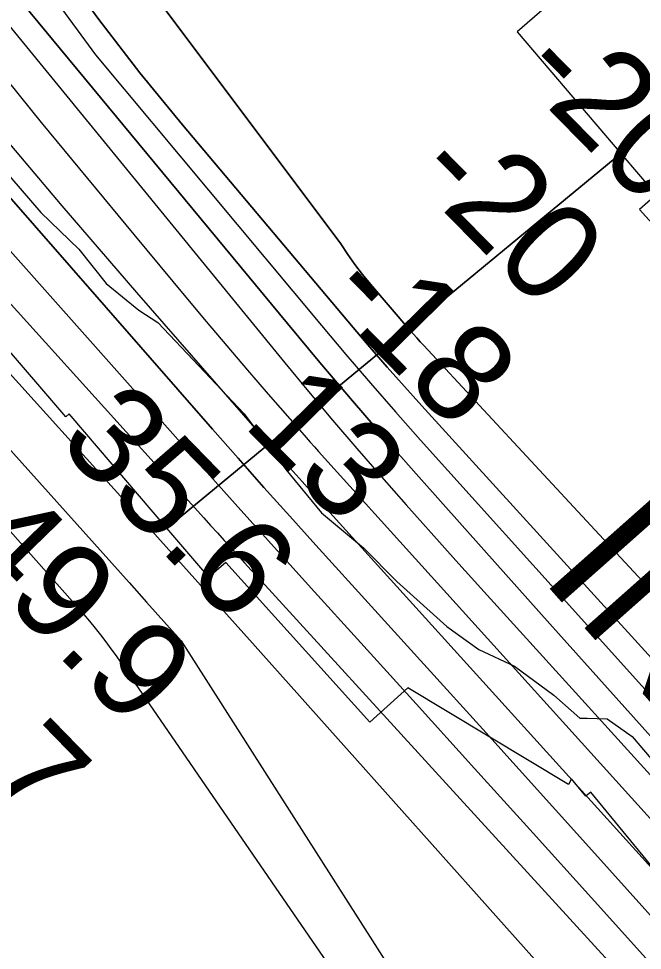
# Model space of a CAD drawing. Extents: x 3180038 to 3217926, y 922069 to 947485.
# Drawn here: x 3196478 to 3196904, y 942229 to 942864 of the extents above; entities that cross this region are included whole.
import ezdxf

# ---------------------------------------------------------------- set-up
doc = ezdxf.new("R2010")
doc.units = 0
for name, color, linetype in [('V-RIVR-EDGE', 7, 'Continuous'), ('V-RIVR-RANG', 7, 'Continuous'), ('V-RRAP-RVMT', 7, 'Continuous'), ('V-RRAP-RVMT-IDEN', 7, 'Continuous'), ('V-TOPO-DPTH', 7, 'Continuous'), ('V-TOPO-MAJR', 7, 'Continuous'), ('V-TOPO-MINR', 7, 'Continuous'), ('V-TOPO-WATR', 7, 'Continuous')]:
    doc.layers.add(name, color=color, linetype=linetype)

msp = doc.modelspace()

# ---------------------------------------------------------------- linework, layer by layer
at = {"layer": 'V-RIVR-EDGE'}
msp.add_lwpolyline([(3196448.5852684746, 942775.9667717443), (3196466.7048957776, 942762.9563969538), (3196493.5961729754, 942731.772534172), (3196519.4655996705, 942706.8146718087), (3196538.078198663, 942683.4306219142), (3196560.333959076, 942665.2237915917), (3196573.278931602, 942656.893817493), (3196601.2112952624, 942627.2632488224), (3196632.2476823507, 942594.5132679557), (3196660.6781472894, 942556.5835027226), (3196684.980173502, 942526.9619108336), (3196713.4452631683, 942503.0348757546), (3196736.2081016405, 942480.1591863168), (3196770.36133613, 942449.4759896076), (3196792.1048888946, 942433.8635398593), (3196816.451799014, 942422.3936352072), (3196843.3712889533, 942402.619404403), (3196860.965884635, 942387.0172138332), (3196866.1520809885, 942387.00438986), (3196879.63490911, 942386.4524278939), (3196896.7198619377, 942374.481857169), (3196917.4043746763, 942350.0554384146)], dxfattribs=at)
at = {"layer": 'V-RRAP-RVMT'}
for p, q in [((3196836.89409119, 942871.1339106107), (3196818.252447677, 942855.0153614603)), ((3196818.252447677, 942855.0153614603), (3196889.072377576, 942772.1562944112)), ((3196889.072377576, 942772.1562944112), (3196579.4644355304, 942516.6428774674)), ((3196510.5861414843, 942592.5192800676), (3196412.0657245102, 942706.9377334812)), ((3196512.917916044, 942594.532249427), (3196510.5861414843, 942592.5192800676)), ((3196579.4644355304, 942516.6428774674), (3196512.917916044, 942594.532249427))]:
    msp.add_line(p, q, dxfattribs=at)
for points in [[(3197479.072714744, 941544.1833528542), (3197386.441256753, 941674.9808585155), (3197389.7587429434, 941677.3454855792), (3197313.5875582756, 941784.9165826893), (3197308.927399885, 941781.567010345), (3197216.265628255, 941912.4073195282), (3197218.75175393, 941914.1722659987), (3197142.4611972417, 942021.9518079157), (3197133.153026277, 942015.3974338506), (3197050.3412915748, 942132.3365992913), (3197045.4193398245, 942128.8793582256), (3196971.63075805, 942233.1512569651), (3196960.8226277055, 942224.2757107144), (3196868.644808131, 942336.5229333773), (3196865.2004309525, 942333.7056145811), (3196855.3607794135, 942345.6838747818), (3196853.3194309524, 942341.7246145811), (3196743.7539091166, 942407.5696041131), (3196717.8829874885, 942384.1591530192), (3196619.631979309, 942493.1879758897), (3196608.0273444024, 942483.2114214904), (3196579.464435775, 942516.6428771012), (3196889.0723775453, 942772.1562944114)], [(3196889.0723775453, 942772.1562944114), (3196913.229243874, 942743.8928464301), (3196901.7079504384, 942733.9449619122), (3196993.0414050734, 942632.8389982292), (3196985.37716947, 942626.0078544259), (3197080.309820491, 942510.4076166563), (3197077.9939642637, 942508.5115172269), (3197161.2143128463, 942407.2287376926), (3197167.097723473, 942411.3714366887), (3197249.7247740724, 942294.7604893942), (3197266.24902469, 942306.3651896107), (3197351.472000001, 942186.0479999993), (3197358.0292283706, 942190.7693091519), (3197450.691000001, 942059.9289999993)]]:
    msp.add_lwpolyline(points, dxfattribs=at)
at = {"layer": 'V-TOPO-DPTH'}
for points in [[(3196038.1396493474, 943590.6173836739), (3196698.036557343, 942710.3388964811), (3196702.7888824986, 942703.2240714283), (3196707.7340169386, 942696.2522033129), (3196712.9683653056, 942689.4947706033), (3196718.3955229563, 942682.8802948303), (3196745.238762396, 942651.5355752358), (3196747.5411454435, 942648.8794483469), (3196749.864470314, 942646.2419928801), (3196752.219207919, 942643.6325445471), (3196754.594887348, 942641.0417676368), (3197400.082407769, 941945.5168494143), (3197410.7414812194, 941933.9663332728), (3197421.3568577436, 941922.3760218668), (3197431.906688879, 941910.7260175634), (3197442.4128230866, 941899.036217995), (3197452.869406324, 941887.3017206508), (3197463.3036221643, 941875.5474248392), (3197473.704286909, 941863.7634313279), (3197484.0825842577, 941851.9596393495), (3198377.9979236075, 941318.3841145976), (3198392.4808970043, 941306.4224543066), (3198407.1796026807, 941294.7402318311), (3199313.74285684, 940707.1819009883)], [(3199313.74285684, 940707.1819009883), (3198407.1796026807, 941294.7402318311), (3198392.4808970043, 941306.4224543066), (3198377.9979236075, 941318.3841145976), (3197484.0825842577, 941851.9596393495), (3197473.704286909, 941863.7634313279), (3197463.3036221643, 941875.5474248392), (3197452.869406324, 941887.3017206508), (3197442.4128230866, 941899.036217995), (3197431.906688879, 941910.7260175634), (3197421.3568577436, 941922.3760218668), (3197410.7414812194, 941933.9663332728), (3197400.082407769, 941945.5168494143), (3196754.594887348, 942641.0417676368), (3196752.219207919, 942643.6325445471), (3196749.864470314, 942646.2419928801), (3196747.5411454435, 942648.8794483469), (3196745.238762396, 942651.5355752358), (3196718.3955229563, 942682.8802948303), (3196712.9683653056, 942689.4947706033), (3196707.7340169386, 942696.2522033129), (3196702.7888824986, 942703.2240714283), (3196698.036557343, 942710.3388964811), (3196038.1396493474, 943590.6173836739)], [(3196036.3225875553, 943542.1653239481), (3196533.0058774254, 942863.3503511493), (3196561.1253869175, 942827.1699825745), (3196590.0671512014, 942791.6067627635), (3196706.4155562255, 942653.4565890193), (3196717.967277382, 942639.899953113), (3196729.6221725, 942626.4336603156), (3196741.43182856, 942613.1028821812), (3196753.3446585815, 942599.8624471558), (3197002.119152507, 942326.554944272), (3197074.376722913, 942246.9541807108), (3197146.489351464, 942167.2226838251), (3197218.3845672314, 942087.2950869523), (3197290.134841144, 942007.2367567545), (3197399.1424321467, 941885.2732846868), (3198009.1097964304, 941036.9765843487), (3198020.1105266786, 941022.3176521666), (3198057.3756678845, 940974.4830990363), (3198061.1666461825, 940969.7729159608), (3198065.054097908, 940965.1464405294), (3198069.086259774, 940960.6455265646), (3198073.2148950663, 940956.2283202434), (3198967.2429458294, 940407.1486992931)], [(3198967.2429458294, 940407.1486992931), (3198073.2148950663, 940956.2283202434), (3198069.086259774, 940960.6455265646), (3198065.054097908, 940965.1464405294), (3198061.1666461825, 940969.7729159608), (3198057.3756678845, 940974.4830990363), (3198020.1105266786, 941022.3176521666), (3198009.1097964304, 941036.9765843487), (3197399.1424321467, 941885.2732846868), (3197290.134841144, 942007.2367567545), (3197218.3845672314, 942087.2950869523), (3197146.489351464, 942167.2226838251), (3197074.376722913, 942246.9541807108), (3197002.119152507, 942326.554944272), (3196753.3446585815, 942599.8624471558), (3196741.43182856, 942613.1028821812), (3196729.6221725, 942626.4336603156), (3196717.967277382, 942639.899953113), (3196706.4155562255, 942653.4565890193), (3196590.0671512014, 942791.6067627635), (3196561.1253869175, 942827.1699825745), (3196533.0058774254, 942863.3503511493), (3196036.3225875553, 943542.1653239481)], [(3197422.4772840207, 941656.9041312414), (3197359.6851985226, 941739.39542745), (3197351.446173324, 941749.9842610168), (3197343.060387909, 941760.4529575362), (3197334.4544621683, 941770.741448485), (3197325.7017762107, 941780.9098023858), (3197091.046768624, 942047.7409592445), (3197017.4337349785, 942131.0656896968), (3196943.5696827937, 942214.1662799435), (3196869.3291027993, 942296.9306598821), (3196794.8375042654, 942379.4708996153), (3196681.028054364, 942505.0030708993), (3196663.3044818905, 942524.655058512), (3196645.6496704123, 942544.3683045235), (3196628.098000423, 942564.173438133), (3196610.615091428, 942584.0398301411), (3196465.230659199, 942750.1168436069), (3196375.8183673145, 942853.6625012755), (3196287.3540180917, 942958.0009049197), (3196200.3115828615, 943063.5284275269), (3196114.2170902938, 943169.8486961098), (3195900.5006940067, 943437.4598521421)], [(3197402.14423738, 941827.5339585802), (3197397.0743905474, 941833.2307131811), (3196976.2538582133, 942300.1217736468), (3196930.977576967, 942350.4473587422), (3196885.7628350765, 942400.8280714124), (3196840.6404022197, 942451.2914754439), (3196795.579508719, 942501.8100070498), (3196751.3834729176, 942551.4503299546), (3196728.6119904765, 942577.3146151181), (3196706.034103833, 942603.3449449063), (3196683.746610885, 942629.6243416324), (3196661.6527137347, 942656.0697829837), (3196475.2512348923, 942881.7186143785), (3196415.901339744, 942955.4255308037), (3196357.809818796, 943030.0865009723), (3196301.6058591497, 943106.1785517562), (3196246.660273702, 943183.2246562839), (3196165.942915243, 943299.4607297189)], [(3197402.14423738, 941827.5339585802), (3197397.0743905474, 941833.2307131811), (3196976.2538582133, 942300.1217736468), (3196930.977576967, 942350.4473587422), (3196885.7628350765, 942400.8280714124), (3196840.6404022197, 942451.2914754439), (3196795.579508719, 942501.8100070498), (3196751.3834729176, 942551.4503299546), (3196728.6119904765, 942577.3146151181), (3196706.034103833, 942603.3449449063), (3196683.746610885, 942629.6243416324), (3196661.6527137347, 942656.0697829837), (3196475.2512348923, 942881.7186143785), (3196415.901339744, 942955.4255308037), (3196357.809818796, 943030.0865009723), (3196301.6058591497, 943106.1785517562), (3196246.660273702, 943183.2246562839), (3196165.942915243, 943299.4607297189)], [(3196145.1586700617, 943228.3015177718), (3196196.94654797, 943161.3751778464), (3196249.5454355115, 943095.0647782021), (3196431.3055948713, 942870.1239884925), (3196462.503455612, 942831.6727661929), (3196493.803929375, 942793.3056009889), (3196525.258322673, 942755.0645214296), (3196556.815328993, 942716.9074989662), (3196592.322706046, 942674.1491205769), (3196606.2626120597, 942657.4850689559), (3196620.2820092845, 942640.8886578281), (3196634.420643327, 942624.3937074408), (3196648.6387685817, 942607.9663975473), (3196671.556199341, 942581.680115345), (3196674.3837732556, 942578.4542615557), (3196677.2227310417, 942575.2385118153), (3196680.078764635, 942572.0379181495), (3196682.946182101, 942568.8474285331), (3197180.3041157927, 942018.4057256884)], [(3196145.1586700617, 943228.3015177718), (3196196.94654797, 943161.3751778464), (3196249.5454355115, 943095.0647782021), (3196431.3055948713, 942870.1239884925), (3196462.503455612, 942831.6727661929), (3196493.803929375, 942793.3056009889), (3196525.258322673, 942755.0645214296), (3196556.815328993, 942716.9074989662), (3196592.322706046, 942674.1491205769), (3196606.2626120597, 942657.4850689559), (3196620.2820092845, 942640.8886578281), (3196634.420643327, 942624.3937074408), (3196648.6387685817, 942607.9663975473), (3196671.556199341, 942581.680115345), (3196674.3837732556, 942578.4542615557), (3196677.2227310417, 942575.2385118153), (3196680.078764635, 942572.0379181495), (3196682.946182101, 942568.8474285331), (3197180.3041157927, 942018.4057256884)]]:
    msp.add_lwpolyline(points, dxfattribs=at)
at = {"layer": 'V-TOPO-MAJR'}
msp.add_lwpolyline([(3195832.018810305, 943332.2182186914), (3196228.565267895, 942892.2228387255), (3196288.9058570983, 942825.28581721), (3196349.2563783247, 942758.3577536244), (3196409.621797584, 942691.4431269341), (3196469.9971488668, 942624.5374581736), (3196543.4845666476, 942543.1197185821), (3196567.1023684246, 942516.910526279), (3196590.691784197, 942490.6758517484), (3196614.238620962, 942464.402953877), (3196637.7570717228, 942438.1045737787), (3196862.299515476, 942186.6106205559), (3196932.985539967, 942106.3301518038), (3197002.921430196, 942025.4103740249), (3197071.732119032, 941943.5316327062), (3197139.7926736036, 941861.0135823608), (3197254.7220589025, 941719.6920407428), (3197264.6134331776, 941707.2483700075), (3197274.316173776, 941694.6625997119), (3197283.7359638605, 941681.8636800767), (3197292.9671202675, 941668.9226608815), (3197339.567849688, 941602.0287855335)], dxfattribs=at)
at = {"layer": 'V-TOPO-MINR'}
for points in [[(3196038.1396493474, 943590.6173836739), (3196698.036557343, 942710.3388964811), (3196702.7888824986, 942703.2240714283), (3196707.7340169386, 942696.2522033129), (3196712.9683653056, 942689.4947706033), (3196718.3955229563, 942682.8802948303), (3196745.238762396, 942651.5355752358), (3196747.5411454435, 942648.8794483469), (3196749.864470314, 942646.2419928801), (3196752.219207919, 942643.6325445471), (3196754.594887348, 942641.0417676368), (3197400.082407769, 941945.5168494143), (3197410.7414812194, 941933.9663332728), (3197421.3568577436, 941922.3760218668), (3197431.906688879, 941910.7260175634), (3197442.4128230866, 941899.036217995), (3197452.869406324, 941887.3017206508), (3197463.3036221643, 941875.5474248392), (3197473.704286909, 941863.7634313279), (3197484.0825842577, 941851.9596393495), (3198377.9979236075, 941318.3841145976), (3198392.4808970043, 941306.4224543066), (3198407.1796026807, 941294.7402318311), (3199313.74285684, 940707.1819009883)], [(3196036.3225875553, 943542.1653239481), (3196533.0058774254, 942863.3503511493), (3196561.1253869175, 942827.1699825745), (3196590.0671512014, 942791.6067627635), (3196706.4155562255, 942653.4565890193), (3196717.967277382, 942639.899953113), (3196729.6221725, 942626.4336603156), (3196741.43182856, 942613.1028821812), (3196753.3446585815, 942599.8624471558), (3197002.119152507, 942326.554944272), (3197074.376722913, 942246.9541807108), (3197146.489351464, 942167.2226838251), (3197218.3845672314, 942087.2950869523), (3197290.134841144, 942007.2367567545), (3197399.1424321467, 941885.2732846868), (3198009.1097964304, 941036.9765843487), (3198020.1105266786, 941022.3176521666), (3198057.3756678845, 940974.4830990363), (3198061.1666461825, 940969.7729159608), (3198065.054097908, 940965.1464405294), (3198069.086259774, 940960.6455265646), (3198073.2148950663, 940956.2283202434), (3198967.2429458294, 940407.1486992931)], [(3196035.0222186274, 943514.9995398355), (3196530.6789609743, 942839.4340396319), (3196684.8490821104, 942654.6624933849), (3196701.496463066, 942634.9390444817), (3196718.2911737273, 942615.3433211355), (3196735.3068789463, 942595.9391861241), (3196752.4699138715, 942576.6627766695), (3196866.3035217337, 942450.261805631), (3196940.4691866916, 942367.8585301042), (3197014.601912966, 942285.4256503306), (3197088.6852312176, 942202.9483641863), (3197162.7356107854, 942120.4414737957), (3197398.0451481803, 941858.1016478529)], [(3195900.5006940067, 943437.4598521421), (3196114.2170902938, 943169.8486961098), (3196200.3115828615, 943063.5284275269), (3196287.3540180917, 942958.0009049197), (3196375.8183673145, 942853.6625012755), (3196465.230659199, 942750.1168436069), (3196610.615091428, 942584.0398301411), (3196628.098000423, 942564.173438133), (3196645.6496704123, 942544.3683045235), (3196663.3044818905, 942524.655058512), (3196681.028054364, 942505.0030708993), (3196794.8375042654, 942379.4708996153), (3196869.3291027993, 942296.9306598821), (3196943.5696827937, 942214.1662799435), (3197017.4337349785, 942131.0656896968), (3197091.046768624, 942047.7409592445), (3197325.7017762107, 941780.9098023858), (3197334.4544621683, 941770.741448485), (3197343.060387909, 941760.4529575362), (3197351.446173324, 941749.9842610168), (3197359.6851985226, 941739.39542745), (3197422.4772840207, 941656.9041312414)], [(3195832.5314280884, 943376.9413098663), (3196025.5928398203, 943163.6846980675), (3196123.1980147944, 943055.8485552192), (3196220.78927266, 942947.9998213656), (3196318.359654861, 942840.1322010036), (3196415.9161199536, 942732.2519896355), (3196604.6362839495, 942523.5202361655), (3196609.251547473, 942518.4200716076), (3196613.8697880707, 942513.3226066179), (3196618.492494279, 942508.2291909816), (3196623.118177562, 942503.1384749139), (3196627.7479650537, 942498.0514896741), (3196632.3802477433, 942492.9667792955), (3196637.0162732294, 942487.8854812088), (3196641.6547939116, 942482.806457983), (3196767.436754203, 942345.181256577), (3196834.931082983, 942271.2575963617), (3196902.376020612, 942197.2889463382)], [(3196122.184022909, 943314.4266382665), (3196195.372216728, 943213.3239336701), (3196269.928391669, 943113.2626753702), (3196346.5365382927, 943014.763586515), (3196424.5126660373, 942917.3059439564), (3196659.89279968, 942629.2722964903), (3196676.119632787, 942609.6341998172), (3196692.4871337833, 942590.1153669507), (3196709.0656366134, 942570.7754297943), (3196725.7848073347, 942551.5547564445), (3196742.6533718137, 942532.4627337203), (3196759.5804187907, 942513.4229462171), (3196776.5951895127, 942494.4615115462), (3196793.668442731, 942475.5523120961), (3197389.28394649, 941818.9419170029), (3197390.3494845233, 941817.7666482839), (3197393.543250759, 941814.2382632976), (3197395.666119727, 941811.8805618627), (3197396.2836846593, 941811.0889735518), (3197396.3989896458, 941810.9244818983), (3197582.7953707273, 941538.7651437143)], [(3196165.942915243, 943299.4607297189), (3196246.660273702, 943183.2246562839), (3196301.6058591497, 943106.1785517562), (3196357.809818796, 943030.0865009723), (3196415.901339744, 942955.4255308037), (3196475.2512348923, 942881.7186143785), (3196661.6527137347, 942656.0697829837), (3196683.746610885, 942629.6243416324), (3196706.034103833, 942603.3449449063), (3196728.6119904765, 942577.3146151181), (3196751.3834729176, 942551.4503299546), (3196795.579508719, 942501.8100070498), (3196840.6404022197, 942451.2914754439), (3196885.7628350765, 942400.8280714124), (3196930.977576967, 942350.4473587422), (3196976.2538582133, 942300.1217736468), (3197397.0743905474, 941833.2307131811), (3197402.14423738, 941827.5339585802)], [(3195780.9206957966, 943292.0151324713), (3196014.5827572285, 943029.7351246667), (3196099.4109772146, 942934.4668496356), (3196184.205627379, 942839.1687206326), (3196268.9499228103, 942743.8258106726), (3196353.6606484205, 942648.4530467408), (3196515.1363966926, 942466.5565571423), (3196519.0544805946, 942462.0845089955), (3196522.933126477, 942457.5789560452), (3196526.7526153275, 942453.0231458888), (3196530.532666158, 942448.4338309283), (3196534.2259142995, 942443.77656245), (3196537.8429809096, 942439.0622834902), (3196541.3457752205, 942434.2624888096), (3196544.772388, 942429.4056836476), (3196754.2785444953, 942124.7518869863)], [(3196088.8331769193, 943249.5255614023), (3196117.8269113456, 943213.0643541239), (3196146.9743163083, 943176.7258751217), (3196176.224168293, 943140.4692149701), (3196357.9688524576, 942916.158115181), (3196407.4106072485, 942855.8093311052), (3196457.2845433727, 942795.823862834), (3196507.8067515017, 942736.3833682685), (3196558.7611409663, 942677.306189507), (3196641.089733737, 942582.8944836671), (3196651.2359539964, 942571.3240620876), (3196661.4247082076, 942559.7914285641), (3196671.6772633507, 942548.3154771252), (3196681.972352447, 942536.8773137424), (3196962.278821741, 942227.1795332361)], [(3196019.9898563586, 943221.8086144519), (3196072.9663789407, 943158.2540548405), (3196126.8647438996, 943095.4793764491), (3196181.3776704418, 943033.2246188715), (3196579.808764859, 942584.8534528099), (3196604.7791931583, 942556.8447855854), (3196629.8099717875, 942528.8903334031), (3196654.93127591, 942501.0172037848), (3196680.112930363, 942473.1982892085), (3196709.5508421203, 942440.7831630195), (3196749.467844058, 942396.7712420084), (3196789.346349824, 942352.7245136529), (3196829.167111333, 942308.6255742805), (3196868.9493766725, 942264.4918275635), (3197324.6374830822, 941758.2930374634), (3197328.345905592, 941754.0838805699), (3197331.9930301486, 941749.8233762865), (3197335.5482077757, 941745.4858509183), (3197339.0420874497, 941741.09697816), (3197370.2821878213, 941700.9812910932), (3197382.096062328, 941685.3255084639), (3197393.584447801, 941669.4417625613), (3197404.584599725, 941653.2160717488)], [(3195922.662465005, 943183.4920694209), (3195990.10600553, 943108.1414711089), (3196057.5678666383, 943032.8072849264), (3196125.0572086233, 942957.4977169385), (3196192.564871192, 942882.2045610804), (3196541.9839074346, 942492.6308889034), (3196553.810612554, 942479.4087136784), (3196565.6131185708, 942466.1650320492), (3196577.3793259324, 942452.8890908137), (3196589.1213341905, 942439.5916431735), (3197144.353656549, 941569.1894828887), (3197154.784269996, 941545.8892326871), (3197165.9047778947, 941522.8797791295), (3197178.5816525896, 941498.0598021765)]]:
    msp.add_lwpolyline(points, dxfattribs=at)
at = {"layer": 'V-TOPO-WATR'}
msp.add_lwpolyline([(3196145.1586700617, 943228.3015177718), (3196196.94654797, 943161.3751778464), (3196249.5454355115, 943095.0647782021), (3196431.3055948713, 942870.1239884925), (3196462.503455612, 942831.6727661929), (3196493.803929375, 942793.3056009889), (3196525.258322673, 942755.0645214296), (3196556.815328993, 942716.9074989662), (3196592.322706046, 942674.1491205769), (3196606.2626120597, 942657.4850689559), (3196620.2820092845, 942640.8886578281), (3196634.420643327, 942624.3937074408), (3196648.6387685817, 942607.9663975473), (3196671.556199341, 942581.680115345), (3196674.3837732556, 942578.4542615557), (3196677.2227310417, 942575.2385118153), (3196680.078764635, 942572.0379181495), (3196682.946182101, 942568.8474285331), (3197180.3041157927, 942018.4057256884)], dxfattribs=at)

# ---------------------------------------------------------------- texts
at = {"layer": 'V-RIVR-RANG'}
for s, height, rotation, p in [('-20', 67, 314.48555555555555, (3196816.2981787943, 942826.1455786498)), ('-20', 67, 314.48555555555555, (3196744.7841787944, 942756.2475786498)), ('-18', 67, 314.48555555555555, (3196685.284086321, 942674.1179708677)), ('13', 67, 314.48555555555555, (3196630.406223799, 942587.2813751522)), ('35.6', 66.99999999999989, 314.20832571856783, (3196503.743999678, 942574.3638643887)), ('49.9', 66.99999999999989, 314.20832571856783, (3196433.3335518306, 942503.3313866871)), ('54.7', 66.99999999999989, 314.20832571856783, (3196362.0034771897, 942433.24430707))]:
    msp.add_text(s, height=height, rotation=rotation, dxfattribs=at).set_placement(p)
at = {"layer": 'V-RRAP-RVMT-IDEN'}
msp.add_text('INFLOW', height=99.99980199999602, rotation=311.552054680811, dxfattribs=at).set_placement((3196832.3759093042, 942484.411671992))

doc.saveas('drawing.dxf')
